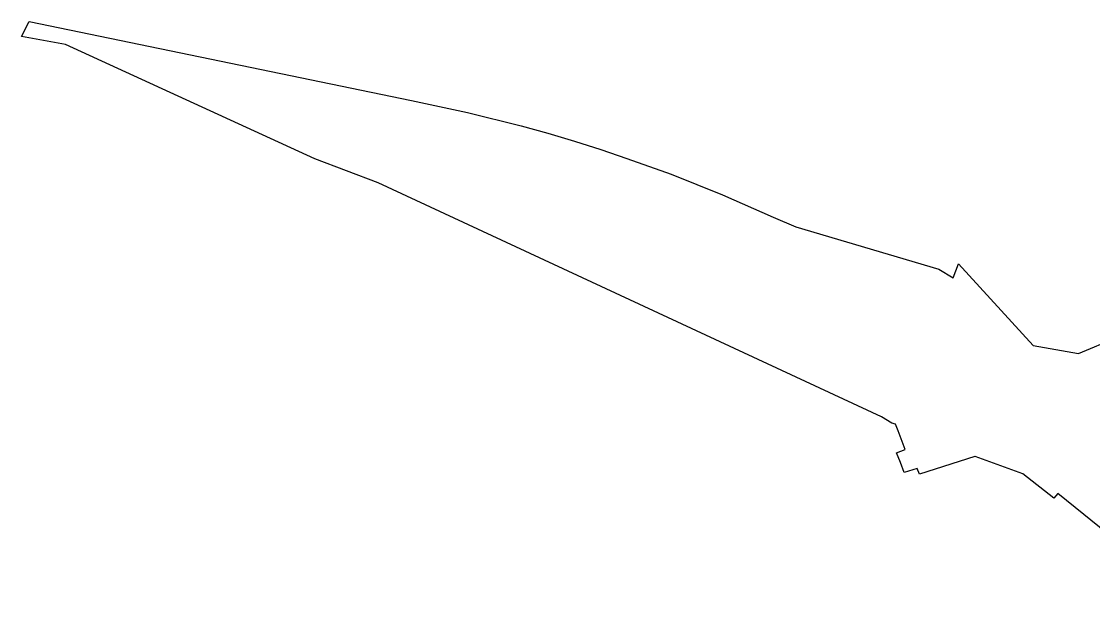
# Model space of a CAD drawing. Extents: x 2071991 to 2268989, y 436479 to 469629.
# Drawn here: x 2071991 to 2074776, y 468084 to 469629 of the extents above; entities that cross this region are included whole.
import ezdxf

# ---------------------------------------------------------------- set-up
doc = ezdxf.new("R2010")
doc.units = 0
doc.layers.add('approx_PSA', color=7, linetype='Continuous')

msp = doc.modelspace()

# ---------------------------------------------------------------- linework, layer by layer
at = {"layer": 'approx_PSA'}
for p, q in [((2071990.8, 469589.6), (2072010.8, 469628.7)), ((2072010.8, 469628.7), (2073005.2, 469423.4)), ((2072105.4, 469568.8), (2071990.8, 469589.6)), ((2072753.8, 469271.9), (2072105.4, 469568.8)), ((2073005.2, 469423.4), (2073150.4, 469392.2)), ((2073150.4, 469392.2), (2073290, 469357.2)), ((2073290, 469357.2), (2073359.4, 469337.9)), ((2073359.4, 469337.9), (2073428.4, 469317.4)), ((2073428.4, 469317.4), (2073497, 469295.6)), ((2073497, 469295.6), (2073565.3, 469272.7)), ((2072917.9, 469209.4), (2072753.8, 469271.9)), ((2073565.3, 469272.7), (2073679.8, 469231.2)), ((2073679.8, 469231.2), (2073813.5, 469177.8)), ((2074226.6, 468601.1), (2072917.9, 469209.4)), ((2073813.5, 469177.8), (2073945.3, 469119.8)), ((2073945.3, 469119.8), (2074003.9, 469094.7)), ((2074003.9, 469094.7), (2074376.4, 468984.6)), ((2074413, 468962.2), (2074427.6, 468998.2)), ((2074427.6, 468998.2), (2074621.4, 468786.2)), ((2074376.4, 468984.6), (2074413, 468962.2)), ((2074739.3, 468765.7), (2075013.2, 468880.6)), ((2074621.4, 468786.2), (2074739.3, 468765.7)), ((2074254.2, 468584.3), (2074226.6, 468601.1)), ((2074263.7, 468581.3), (2074254.2, 468584.3)), ((2074270.1, 468564.3), (2074263.7, 468581.3)), ((2074288.4, 468515.8), (2074270.1, 468564.3)), ((2074266.3, 468507.4), (2074288.4, 468515.8)), ((2074276, 468481.7), (2074266.3, 468507.4)), ((2074470.1, 468497.7), (2074325.4, 468451.7)), ((2074470.4, 468497.8), (2074470.1, 468497.7)), ((2074594.1, 468452.3), (2074470.4, 468497.8)), ((2074285.7, 468456), (2074276, 468481.7)), ((2074319.7, 468466.8), (2074285.7, 468456)), ((2074325.4, 468451.7), (2074319.7, 468466.8)), ((2074675.5, 468389.4), (2074594.1, 468452.3)), ((2074685.5, 468401.8), (2074675.5, 468389.4)), ((2075075.5, 468084), (2074685.5, 468401.8))]:
    msp.add_line(p, q, dxfattribs=at)

doc.saveas('drawing.dxf')
